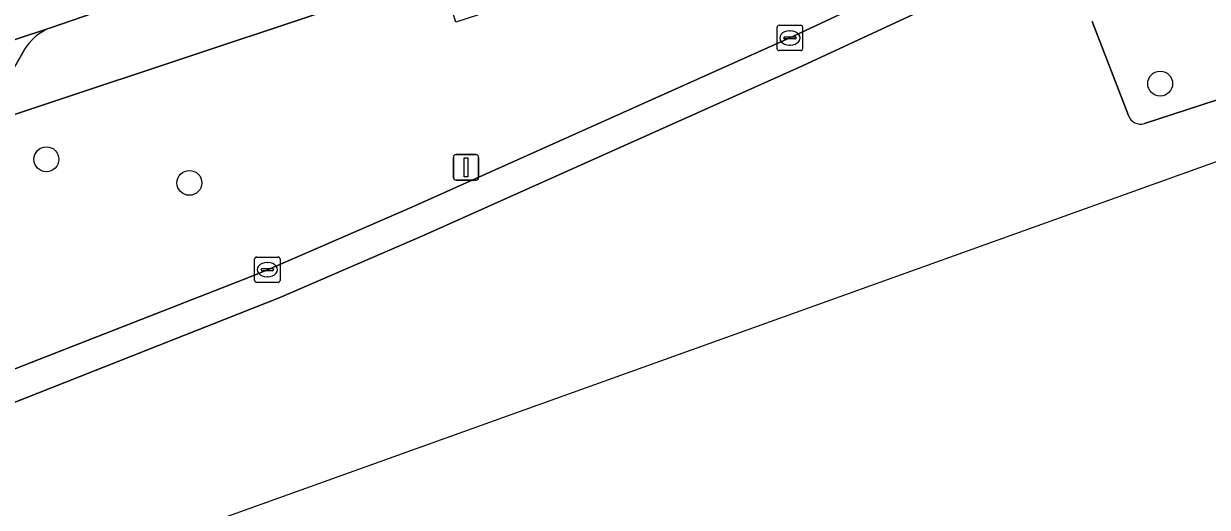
# Model space of a CAD drawing. Extents: x 158086 to 159499, y 382904 to 383981.
# Drawn here: x 159408.27 to 159454.81, y 382957.71 to 382976.74 of the extents above; entities that cross this region are included whole.
import ezdxf

# ---------------------------------------------------------------- set-up
doc = ezdxf.new("R2010")
doc.units = 0
for name, color, linetype in [('IMGEO_Berm_groen', 7, 'Continuous'), ('IMGEO_Boom', 7, 'Continuous'), ('IMGEO_Kolk', 7, 'Continuous'), ('IMGEO_Lichtmast', 7, 'Continuous'), ('IMGEO_Parkeervlak_open', 7, 'Continuous'), ('IMGEO_Rijbaan_lokaal_gesloten', 7, 'Continuous'), ('IMGEO_Rijbaan_lokaal_open', 7, 'Continuous'), ('IMGEO_Voetpad_open', 7, 'Continuous')]:
    doc.layers.add(name, color=color, linetype=linetype)

msp = doc.modelspace()

# ---------------------------------------------------------------- linework, layer by layer
at = {"layer": 'IMGEO_Berm_groen'}
for points in [[(159451.246, 382988.387), (159452.211, 382985.533), (159425.265, 382976.796), (159424.664, 382978.748), (159399.422, 382970.343), (159401.812, 382962.914), (159402.039, 382963.012), (159402.779, 382961.146), (159417.223, 382966.786), (159417.855, 382967.056), (159423.539, 382969.52), (159438.401, 382976.175)], [(159438.401, 382976.175), (159442.632, 382978.174), (159450.431, 382981.769), (159454.315, 382983.447), (159459.115, 382985.511), (159460.099, 382985.944)], [(159450.29, 382976.827), (159451.712, 382973.121)], [(159452.339, 382972.809), (159455.686, 382973.897)]]:
    msp.add_lwpolyline(points, dxfattribs=at)
msp.add_arc((159452.187, 382973.291), 0.505, 199.6247, 287.4647, dxfattribs=at)
at = {"layer": 'IMGEO_Boom'}
for centre in [(159452.96, 382974.379), (159409.166, 382971.401), (159414.787, 382970.473)]:
    msp.add_circle(centre, 0.489, dxfattribs=at)
at = {"layer": 'IMGEO_Kolk'}
for p, q in [((159437.899, 382975.75), (159437.899, 382976.602)), ((159437.974, 382976.676), (159438.826, 382976.676)), ((159438.387, 382976.456), (159438.412, 382976.456)), ((159438.9, 382976.602), (159438.9, 382975.75)), ((159438.158, 382976.17), (159438.158, 382976.182)), ((159438.596, 382976.133), (159438.198, 382976.133)), ((159438.201, 382976.219), (159438.599, 382976.219)), ((159438.642, 382976.182), (159438.642, 382976.17)), ((159438.826, 382975.676), (159437.974, 382975.676)), ((159438.41, 382975.896), (159438.385, 382975.896)), ((159417.429, 382967.557), (159418.281, 382967.557)), ((159417.354, 382966.631), (159417.354, 382967.483)), ((159417.656, 382967.1), (159418.054, 382967.1)), ((159417.842, 382967.337), (159417.867, 382967.337)), ((159418.355, 382967.483), (159418.355, 382966.631)), ((159417.613, 382967.051), (159417.613, 382967.063)), ((159418.051, 382967.014), (159417.653, 382967.014)), ((159417.865, 382966.777), (159417.84, 382966.777)), ((159418.097, 382967.063), (159418.097, 382967.051)), ((159418.281, 382966.557), (159417.429, 382966.557))]:
    msp.add_line(p, q, dxfattribs=at)
for points in [[(159437.899, 382975.75), (159437.899, 382976.602)], [(159437.974, 382976.676), (159438.826, 382976.676)], [(159438.9, 382976.602), (159438.9, 382975.75)], [(159438.826, 382975.676), (159437.974, 382975.676)], [(159417.429, 382967.557), (159418.281, 382967.557)], [(159417.354, 382966.631), (159417.354, 382967.483)], [(159418.355, 382967.483), (159418.355, 382966.631)], [(159418.281, 382966.557), (159417.429, 382966.557)]]:
    msp.add_lwpolyline(points, dxfattribs=at)
for centre, radius, start, end in [((159437.976, 382976.6), 0.0765, 91.552, 178.448), ((159437.976, 382976.6), 0.0765, 91.552, 178.448), ((159438.824, 382976.6), 0.0765, 1.552, 88.448), ((159438.824, 382976.6), 0.0765, 1.552, 88.448), ((159438.198, 382976.179), 0.0403, 85.8775, 175.7526), ((159438.195, 382976.169), 0.0366, 178.938, 274.7102), ((159438.599, 382976.176), 0.043, 264.8664, 352.4533), ((159438.603, 382976.181), 0.0386, 1.7309, 96.639), ((159437.976, 382975.752), 0.0765, 181.552, 268.448), ((159437.976, 382975.752), 0.0765, 181.552, 268.448), ((159438.824, 382975.752), 0.0765, 271.552, 358.448), ((159438.824, 382975.752), 0.0765, 271.552, 358.448), ((159417.431, 382967.481), 0.0765, 91.552, 178.448), ((159417.431, 382967.481), 0.0765, 91.552, 178.448), ((159418.279, 382967.481), 0.0765, 1.552, 88.448), ((159418.279, 382967.481), 0.0765, 1.552, 88.448), ((159417.653, 382967.06), 0.0403, 85.8775, 175.7526), ((159418.058, 382967.062), 0.0386, 1.7309, 96.639), ((159417.431, 382966.633), 0.0765, 181.552, 268.448), ((159417.431, 382966.633), 0.0765, 181.552, 268.448), ((159417.65, 382967.05), 0.0366, 178.938, 274.7102), ((159418.054, 382967.057), 0.043, 264.8664, 352.4533), ((159418.279, 382966.633), 0.0765, 271.552, 358.448), ((159418.279, 382966.633), 0.0765, 271.552, 358.448)]:
    msp.add_arc(centre, radius, start, end, dxfattribs=at)
for centre, major_axis, ratio, start_param, end_param in [((159438.386, 382976.176), (-0.387, 0.002), 0.722429, 4.712389, 7.853982), ((159438.411, 382976.176), (-0.39, 0.002), 0.717154, 1.570796, 4.712389), ((159417.841, 382967.057), (-0.387, 0.002), 0.722429, 4.712389, 7.853982), ((159417.866, 382967.057), (-0.39, 0.002), 0.717154, 1.570796, 4.712389)]:
    msp.add_ellipse(centre, major_axis=major_axis, ratio=ratio, start_param=start_param, end_param=end_param, dxfattribs=at)
at = {"layer": 'IMGEO_Lichtmast'}
for p, q in [((159425.171, 382970.683), (159425.171, 382971.483)), ((159425.171, 382971.483), (159425.171, 382970.683)), ((159425.271, 382971.583), (159426.061, 382971.583)), ((159426.061, 382971.583), (159425.271, 382971.583)), ((159426.161, 382971.483), (159426.161, 382970.683)), ((159426.161, 382970.683), (159426.161, 382971.483)), ((159426.061, 382970.583), (159425.271, 382970.583)), ((159425.271, 382970.583), (159426.061, 382970.583))]:
    msp.add_line(p, q, dxfattribs=at)
msp.add_lwpolyline([(159425.591, 382971.458), (159425.741, 382971.458), (159425.741, 382970.708), (159425.591, 382970.708), (159425.591, 382971.458)], dxfattribs=at)
for centre, start, end in [((159425.271, 382971.483), 90, 180), ((159425.271, 382971.483), 90, 180), ((159426.061, 382971.483), 0, 90), ((159426.061, 382971.483), 360, 90), ((159425.271, 382970.683), 180, 270), ((159425.271, 382970.683), 180, 270), ((159426.061, 382970.683), 270, 0), ((159426.061, 382970.683), 270, 0)]:
    msp.add_arc(centre, 0.1, start, end, dxfattribs=at)
at = {"layer": 'IMGEO_Parkeervlak_open'}
for points in [[(159409.325, 382976.574), (159395.067, 382971.859)], [(159407.611, 382974.497), (159408.271, 382975.67)]]:
    msp.add_lwpolyline(points, dxfattribs=at)
msp.add_arc((159410.052, 382974.659), 2.048, 110.8045, 150.4339, dxfattribs=at)
at = {"layer": 'IMGEO_Rijbaan_lokaal_gesloten'}
for points in [[(159482.959, 382997.671), (159482.823, 382997.529), (159482.047, 382996.614), (159481.648, 382996.23), (159480.436, 382995.194), (159479.197, 382994.301), (159479.004, 382994.163), (159476.256, 382992.87), (159476.728, 382991.767), (159450.924, 382980.675), (159438.895, 382975.083), (159424.023, 382968.422), (159418.313, 382965.948), (159400.947, 382959.092), (159380.495, 382949.322), (159350.042, 382935.493), (159345.91, 382934.105), (159342.325, 382932.901), (159320.46, 382925.824), (159293.61, 382917.278), (159289.051, 382915.994), (159282.58, 382914.322), (159261.925, 382910.075), (159245.487, 382907.757)], [(159400.947, 382959.092), (159418.313, 382965.948), (159424.023, 382968.422), (159438.895, 382975.083), (159450.924, 382980.675), (159476.728, 382991.767), (159476.256, 382992.87), (159476.162, 382992.825), (159474.024, 382991.927), (159470.119, 382990.242), (159469.763, 382990.089), (159460.099, 382985.944), (159459.115, 382985.511), (159454.315, 382983.447), (159450.431, 382981.769), (159442.632, 382978.174), (159438.401, 382976.175), (159423.539, 382969.52), (159417.855, 382967.056), (159417.223, 382966.786), (159402.779, 382961.146)], [(159182.177, 382904.717), (159235.574, 382903.887), (159298.955, 382915.255), (159487.584, 382982.952), (159486.093, 382987.076), (159481.745, 382985.714), (159481.616, 382985.674), (159478.778, 382984.754), (159459.079, 382978.41)], [(159451.712, 382973.121), (159450.29, 382976.827)], [(159455.686, 382973.897), (159452.339, 382972.809)]]:
    msp.add_lwpolyline(points, dxfattribs=at)
msp.add_arc((159452.187, 382973.291), 0.505, 199.6247, 287.4647, dxfattribs=at)
at = {"layer": 'IMGEO_Rijbaan_lokaal_open'}
msp.add_lwpolyline([(159408.136, 382980.386), (159408.025, 382980.35), (159393.777, 382975.797), (159395.067, 382971.859), (159409.325, 382976.574), (159421.873, 382980.904), (159452.507, 382990.959)], dxfattribs=at)
at = {"layer": 'IMGEO_Voetpad_open'}
for points in [[(159421.873, 382980.904), (159409.325, 382976.574)], [(159397.971, 382969.883), (159399.231, 382965.857), (159399.854, 382963.943), (159400.37, 382962.358), (159401.812, 382962.914), (159399.422, 382970.343), (159424.664, 382978.748), (159424.364, 382979.584)], [(159408.271, 382975.67), (159407.611, 382974.497)]]:
    msp.add_lwpolyline(points, dxfattribs=at)
msp.add_arc((159410.052, 382974.659), 2.048, 110.8045, 150.4339, dxfattribs=at)

doc.saveas('drawing.dxf')
